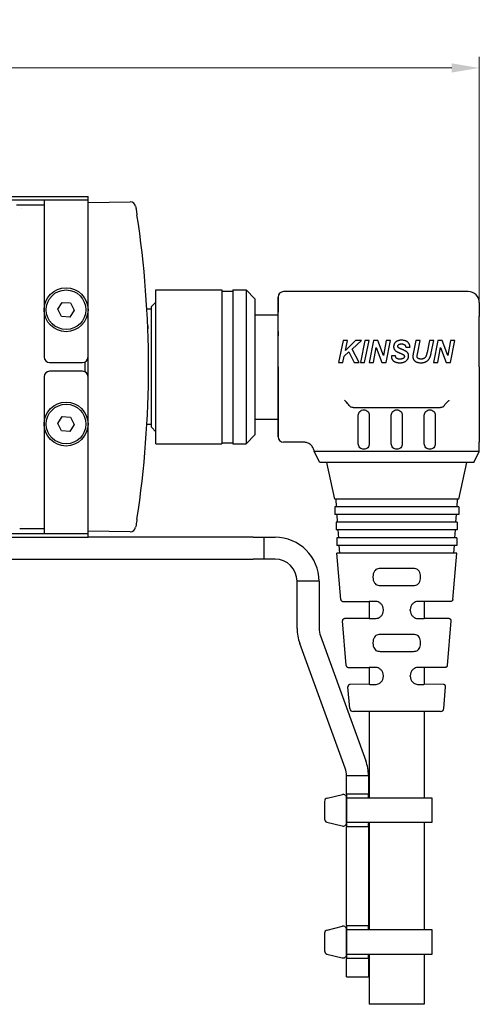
# Model space of a CAD drawing. Header units: millimetres. Extents: x 399 to 6076, y -1991 to 1602.
# Tile 289 of 324: x 5313 to 5355, y 126 to 216. Entities that reach past the tile are written whole.
import ezdxf

# ---------------------------------------------------------------- set-up
doc = ezdxf.new("R2010")
doc.units = ezdxf.units.MM
doc.layers.add('AM_5', color=3, linetype='Continuous', lineweight=25)
doc.layers.add('可見 (ISO)', color=7, linetype='Continuous', lineweight=25)
doc.styles.add('尺寸標註', font='romans.shx', dxfattribs={"bigfont": 'CHINESET.SHX'})
doc.dimstyles.new('CNS1$0', dxfattribs={"dimtxt": 2.5, "dimasz": 2.5, "dimexe": 1, "dimexo": 1, "dimgap": 1.5, "dimtad": 1, "dimtoh": 1, "dimdec": 1, "dimdsep": 46, "dimtxsty": '尺寸標註', "dimcen": 0, "dimclrd": 2, "dimclre": 2, "dimclrt": 1, "dimadec": 0, "dimazin": 2, "dimtp": 0.1, "dimtm": 0.1, "dimtfac": 0.71, "dimtdec": 1, "dimtmove": 0, "dimatfit": 0, "dimfxl": 0, "dimlwd": 13, "dimlwe": 13, "dimarcsym": 0})

# ---------------------------------------------------------------- blocks, each defined once
blk = doc.blocks.new('*D468')
at = {"layer": 'AM_5', "color": 2, "lineweight": 13}
for p, q in [((5237.634, 185.083), (5237.634, 212.283)), ((5355.154, 188.78), (5355.154, 212.283)), ((5240.134, 211.283), (5352.654, 211.283))]:
    blk.add_line(p, q, dxfattribs=at)
at = {"layer": 'AM_5', "color": 2}
for points in [[(5240.134, 211.7), (5240.134, 210.867), (5237.634, 211.283)], [(5352.654, 211.7), (5352.654, 210.867), (5355.154, 211.283)]]:
    blk.add_solid(points, dxfattribs=at)
at = {"layer": 'Defpoints', "color": 0}
for p in [(5355.154, 211.283), (5355.154, 187.78), (5237.634, 184.083)]:
    blk.add_point(p, dxfattribs=at)
at = {"layer": 'AM_5', "color": 1, "insert": (5296.394, 214.033), "char_height": 2.5, "attachment_point": 5, "style": '尺寸標註'}
blk.add_mtext('117.5', dxfattribs=at)

msp = doc.modelspace()

# ---------------------------------------------------------------- linework, layer by layer
for p, q in [((5341.322, 144.838), (5342.722, 145.183)), ((5341.08, 144.544), (5341.08, 142.944)), ((5343.08, 144.889), (5343.08, 142.599)), ((5341.296, 142.656), (5342.696, 142.311)), ((5341.322, 132.838), (5342.722, 133.183)), ((5343.08, 132.889), (5343.08, 130.599)), ((5341.08, 132.544), (5341.08, 130.944)), ((5341.296, 130.656), (5342.696, 130.311))]:
    msp.add_line(p, q)
for points in [[(5343.08, 144.846), (5343.08, 142.642), (5350.874, 142.642), (5350.874, 144.846)], [(5343.08, 132.846), (5343.08, 130.642), (5350.874, 130.642), (5350.874, 132.846)]]:
    msp.add_lwpolyline(points, close=True)
for centre, start, end in [((5342.78, 144.889), 0, 101.30993), ((5341.38, 144.544), 101.30993, 180), ((5341.38, 142.944), 180, 253.67936), ((5342.78, 142.599), 253.67936, 0), ((5341.38, 132.544), 101.30993, 180), ((5342.78, 132.889), 0, 101.30993), ((5341.38, 130.944), 180, 253.67936), ((5342.78, 130.599), 253.67936, 0)]:
    msp.add_arc(centre, 0.3, start, end)
at = {"layer": '可見 (ISO)'}
for p, q in [((5247.584, 199.583), (5319.584, 199.583)), ((5251.584, 199.283), (5315.584, 199.283)), ((5315.584, 199.283), (5319.584, 199.283)), ((5315.584, 199.283), (5315.584, 197.683)), ((5319.584, 199.283), (5319.584, 199.583)), ((5319.584, 197.683), (5319.584, 199.283)), ((5319.584, 199.033), (5323.41, 199.1)), ((5313.37, 198.833), (5315.584, 198.833)), ((5313.5, 198.483), (5313.5, 198.483)), ((5315.584, 197.683), (5315.584, 184.983)), ((5319.584, 184.983), (5319.584, 197.683)), ((5325.754, 177.083), (5325.754, 191.083)), ((5325.754, 191.083), (5331.754, 191.083)), ((5331.754, 191.083), (5331.754, 177.083)), ((5331.754, 190.983), (5332.754, 190.983)), ((5332.754, 191.083), (5332.754, 177.083)), ((5332.754, 191.083), (5333.949, 191.083)), ((5333.949, 191.083), (5333.949, 177.083)), ((5334.754, 190.278), (5333.949, 191.083)), ((5354.154, 190.933), (5337.354, 190.933)), ((5316.834, 189.325), (5317.245, 189.953)), ((5317.245, 189.953), (5317.994, 189.912)), ((5325.354, 189.583), (5325.754, 189.983)), ((5334.754, 190.278), (5334.754, 177.888)), ((5336.854, 190.433), (5336.854, 189.049)), ((5336.854, 189.049), (5336.854, 190.433)), ((5355.154, 189.933), (5355.154, 188.658)), ((5317.173, 188.655), (5316.834, 189.325)), ((5318.333, 189.242), (5317.923, 188.614)), ((5317.994, 189.912), (5318.333, 189.242)), ((5325.354, 189.333), (5324.933, 189.333)), ((5325.354, 178.583), (5325.354, 189.583)), ((5336.854, 187.293), (5336.854, 189.049)), ((5336.854, 187.293), (5336.854, 189.049)), ((5317.923, 188.614), (5317.173, 188.655)), ((5334.754, 188.833), (5336.854, 188.833)), ((5355.154, 186.902), (5355.154, 188.658)), ((5336.854, 187.293), (5336.854, 186.902)), ((5336.854, 186.902), (5336.854, 187.293)), ((5336.854, 184.083), (5336.854, 186.902)), ((5336.854, 184.083), (5336.854, 186.902)), ((5342.773, 186.483), (5342.367, 184.483)), ((5343.165, 186.483), (5342.773, 186.483)), ((5343.905, 186.483), (5342.983, 185.588)), ((5342.983, 185.588), (5343.165, 186.483)), ((5343.596, 185.709), (5344.443, 186.483)), ((5344.443, 186.483), (5343.905, 186.483)), ((5344.748, 186.483), (5344.341, 184.483)), ((5344.732, 184.483), (5345.139, 186.483)), ((5345.139, 186.483), (5344.748, 186.483)), ((5345.542, 186.483), (5345.136, 184.483)), ((5345.934, 186.483), (5345.542, 186.483)), ((5346.437, 185.124), (5345.934, 186.483)), ((5346.696, 186.483), (5346.437, 185.124)), ((5346.681, 184.483), (5347.087, 186.483)), ((5347.087, 186.483), (5346.696, 186.483)), ((5349.391, 186.483), (5349.175, 185.419)), ((5349.783, 186.483), (5349.391, 186.483)), ((5349.562, 185.39), (5349.783, 186.483)), ((5350.622, 186.483), (5350.4, 185.382)), ((5351.014, 186.483), (5350.622, 186.483)), ((5350.784, 185.349), (5351.014, 186.483)), ((5351.389, 186.483), (5350.982, 184.483)), ((5351.78, 186.483), (5351.389, 186.483)), ((5352.283, 185.124), (5351.78, 186.483)), ((5352.542, 186.483), (5352.283, 185.124)), ((5352.527, 184.483), (5352.933, 186.483)), ((5352.933, 186.483), (5352.542, 186.483)), ((5355.154, 184.083), (5355.154, 186.902)), ((5344.238, 184.483), (5343.596, 185.709)), ((5345.528, 184.483), (5345.788, 185.842)), ((5345.788, 185.842), (5346.29, 184.483)), ((5348.469, 185.868), (5348.854, 185.886)), ((5351.374, 184.483), (5351.635, 185.842)), ((5351.635, 185.842), (5352.136, 184.483)), ((5319.584, 183.183), (5319.584, 184.983)), ((5342.758, 184.483), (5342.876, 185.062)), ((5342.876, 185.062), (5343.3, 185.443)), ((5343.3, 185.443), (5343.777, 184.483)), ((5347.546, 185.099), (5347.161, 185.081)), ((5349.508, 185.125), (5349.562, 185.39)), ((5316.084, 184.483), (5319.084, 184.483)), ((5319.084, 183.683), (5316.084, 183.683)), ((5319.284, 184.525), (5319.284, 183.642)), ((5336.854, 184.083), (5336.854, 177.733)), ((5336.854, 177.733), (5336.854, 184.083)), ((5342.367, 184.483), (5342.758, 184.483)), ((5343.777, 184.483), (5344.238, 184.483)), ((5344.341, 184.483), (5344.732, 184.483)), ((5345.136, 184.483), (5345.528, 184.483)), ((5346.29, 184.483), (5346.681, 184.483)), ((5350.982, 184.483), (5351.374, 184.483)), ((5352.136, 184.483), (5352.527, 184.483)), ((5355.154, 184.083), (5355.154, 179.183)), ((5315.584, 183.183), (5315.584, 170.483)), ((5319.584, 170.483), (5319.584, 183.183)), ((5343.152, 180.789), (5343.152, 180.789)), ((5343.682, 180.383), (5351.625, 180.383)), ((5316.834, 178.925), (5317.245, 179.553)), ((5317.245, 179.553), (5317.994, 179.512)), ((5317.994, 179.512), (5318.333, 178.842)), ((5334.754, 179.333), (5336.854, 179.333)), ((5344.154, 177.083), (5344.154, 179.683)), ((5345.154, 179.683), (5345.154, 177.083)), ((5347.154, 177.083), (5347.154, 179.683)), ((5348.154, 179.683), (5348.154, 177.083)), ((5350.154, 177.083), (5350.154, 179.683)), ((5351.154, 179.683), (5351.154, 177.083)), ((5317.173, 178.255), (5316.834, 178.925)), ((5318.333, 178.842), (5317.923, 178.214)), ((5325.354, 178.833), (5324.933, 178.833)), ((5325.354, 178.583), (5325.754, 178.183)), ((5317.923, 178.214), (5317.173, 178.255)), ((5334.754, 177.888), (5333.949, 177.083)), ((5325.754, 177.083), (5331.754, 177.083)), ((5331.754, 177.183), (5332.754, 177.183)), ((5332.754, 177.083), (5333.949, 177.083)), ((5339.165, 177.233), (5337.354, 177.233)), ((5340.454, 176.602), (5340.454, 176.603)), ((5354.791, 177.304), (5354.791, 177.304)), ((5355.154, 176.383), (5355.154, 177.233)), ((5340.654, 175.383), (5340.154, 176.383)), ((5355.154, 176.383), (5340.276, 176.383)), ((5354.654, 175.383), (5355.154, 176.383)), ((5354.654, 175.383), (5340.654, 175.383)), ((5342.029, 172.043), (5341.279, 175.383)), ((5353.279, 172.043), (5354.029, 175.383)), ((5353.279, 172.043), (5342.029, 172.043)), ((5342.178, 171.343), (5342.129, 172.043)), ((5353.13, 171.343), (5353.179, 172.043)), ((5353.279, 171.343), (5342.029, 171.343)), ((5342.029, 171.343), (5342.029, 170.643)), ((5353.279, 171.343), (5353.279, 170.643)), ((5315.584, 170.483), (5315.584, 168.883)), ((5319.584, 168.883), (5319.584, 170.483)), ((5353.279, 170.643), (5342.029, 170.643)), ((5342.276, 169.943), (5342.227, 170.643)), ((5353.032, 169.943), (5353.081, 170.643)), ((5315.584, 169.333), (5313.37, 169.333)), ((5313.5, 169.683), (5313.5, 169.683)), ((5353.154, 169.943), (5342.154, 169.943)), ((5342.154, 169.943), (5342.154, 169.243)), ((5353.154, 169.943), (5353.154, 169.243)), ((5247.584, 168.583), (5319.584, 168.583)), ((5315.584, 168.883), (5251.584, 168.883)), ((5319.584, 168.883), (5315.584, 168.883)), ((5323.41, 169.067), (5319.584, 169.133)), ((5319.584, 168.583), (5319.584, 168.883)), ((5334.584, 168.583), (5319.584, 168.583)), ((5334.584, 168.583), (5335.584, 168.583)), ((5335.584, 166.583), (5335.584, 168.583)), ((5335.584, 168.583), (5336.584, 168.583)), ((5353.154, 169.243), (5342.154, 169.243)), ((5353.104, 168.543), (5342.204, 168.543)), ((5342.204, 168.543), (5342.204, 167.843)), ((5342.373, 168.543), (5342.324, 169.243)), ((5352.934, 168.543), (5352.983, 169.243)), ((5353.104, 168.543), (5353.104, 167.843)), ((5353.104, 167.843), (5342.204, 167.843)), ((5342.471, 167.143), (5342.422, 167.843)), ((5352.836, 167.143), (5352.885, 167.843)), ((5353.104, 167.143), (5342.204, 167.143)), ((5342.554, 162.928), (5342.204, 167.143)), ((5352.753, 162.928), (5353.104, 167.143)), ((5265.084, 166.583), (5334.584, 166.583)), ((5335.584, 166.583), (5334.584, 166.583)), ((5336.584, 166.583), (5335.584, 166.583)), ((5345.489, 164.979), (5345.489, 164.946)), ((5349.819, 164.946), (5349.819, 164.979)), ((5340.584, 164.583), (5338.584, 164.583)), ((5338.584, 160.289), (5338.584, 164.583)), ((5340.584, 164.583), (5340.584, 160.289)), ((5342.752, 162.744), (5345.154, 162.723)), ((5345.154, 162.723), (5345.154, 161.202)), ((5352.555, 162.744), (5350.154, 162.723)), ((5350.154, 162.723), (5350.154, 161.202)), ((5346.434, 161.926), (5346.434, 161.999)), ((5348.873, 161.918), (5348.873, 161.999)), ((5343.054, 156.923), (5342.718, 160.965)), ((5345.154, 161.202), (5342.915, 161.182)), ((5352.392, 161.182), (5350.154, 161.202)), ((5352.253, 156.923), (5352.59, 160.965)), ((5340.704, 159.605), (5344.839, 148.244)), ((5342.96, 147.56), (5338.825, 158.921)), ((5345.489, 158.979), (5345.489, 158.946)), ((5349.819, 158.946), (5349.819, 158.979)), ((5343.252, 156.74), (5345.154, 156.723)), ((5345.154, 156.723), (5345.154, 155.202)), ((5346.434, 155.926), (5346.434, 155.999)), ((5348.873, 155.926), (5348.873, 155.999)), ((5352.056, 156.74), (5350.154, 156.723)), ((5350.154, 156.723), (5350.154, 155.202)), ((5345.154, 155.202), (5343.414, 155.186)), ((5351.893, 155.186), (5350.154, 155.202)), ((5343.381, 152.998), (5343.217, 154.97)), ((5351.927, 152.998), (5352.091, 154.97)), ((5351.628, 152.722), (5343.68, 152.722)), ((5345.154, 152.722), (5345.154, 144.846)), ((5350.154, 152.722), (5350.154, 144.846)), ((5345.08, 146.876), (5343.08, 146.876)), ((5343.08, 145.544), (5343.08, 146.876)), ((5345.08, 146.876), (5345.08, 145.544)), ((5343.08, 145.244), (5343.08, 145.544)), ((5343.08, 145.244), (5343.08, 144.944)), ((5343.08, 145.244), (5345.08, 145.244)), ((5345.08, 145.544), (5345.08, 145.244)), ((5345.08, 144.944), (5345.08, 145.244)), ((5343.08, 142.544), (5343.08, 144.944)), ((5345.08, 144.944), (5345.08, 144.846)), ((5343.08, 142.544), (5343.08, 142.244)), ((5345.08, 142.642), (5345.08, 142.544)), ((5345.08, 142.244), (5345.08, 142.544)), ((5345.154, 142.642), (5345.154, 132.846)), ((5350.154, 142.642), (5350.154, 132.846)), ((5345.08, 142.244), (5343.08, 142.244)), ((5343.08, 141.944), (5343.08, 142.244)), ((5343.08, 133.544), (5343.08, 141.944)), ((5345.08, 142.244), (5345.08, 141.944)), ((5345.08, 141.944), (5345.08, 133.544)), ((5343.08, 133.244), (5343.08, 133.544)), ((5345.08, 133.544), (5345.08, 133.244)), ((5343.08, 133.244), (5345.08, 133.244)), ((5343.08, 133.244), (5343.08, 132.944)), ((5343.08, 130.544), (5343.08, 132.944)), ((5345.08, 132.944), (5345.08, 133.244)), ((5345.08, 132.944), (5345.08, 132.846)), ((5343.08, 130.544), (5343.08, 130.244)), ((5345.08, 130.244), (5343.08, 130.244)), ((5343.08, 129.944), (5343.08, 130.244)), ((5343.08, 129.581), (5343.08, 129.944)), ((5345.08, 130.642), (5345.08, 130.544)), ((5345.08, 130.244), (5345.08, 130.544)), ((5345.08, 130.244), (5345.08, 129.944)), ((5345.08, 129.944), (5345.08, 129.581)), ((5345.154, 130.642), (5345.154, 126.083)), ((5350.154, 130.642), (5350.154, 126.083)), ((5343.08, 128.581), (5343.08, 129.581)), ((5345.08, 129.581), (5345.08, 128.581)), ((5343.08, 128.581), (5345.08, 128.581)), ((5350.154, 126.083), (5345.154, 126.083))]:
    msp.add_line(p, q, dxfattribs=at)
for centre, radius in [((5317.584, 189.283), 2), ((5317.584, 189.283), 1.8), ((5317.584, 178.883), 2), ((5317.584, 178.883), 1.8)]:
    msp.add_circle(centre, radius, dxfattribs=at)
for centre, radius, start, end in [((5323.418, 198.6), 0.5, 9.17938, 91), ((5337.354, 190.433), 0.5, 90, 180), ((5354.154, 189.933), 1, 0, 90), ((5316.084, 184.983), 0.5, 180, 270), ((5319.084, 184.983), 0.5, 270, 0), ((5316.084, 183.183), 0.5, 90, 180), ((5319.084, 183.183), 0.5, 0, 90), ((5337.354, 177.733), 0.5, 180, 270), ((5323.418, 169.566), 0.5, 269, 350.82062), ((5336.584, 164.583), 4, 0, 90), ((5336.584, 164.583), 2, 0, 90), ((5342.584, 160.289), 4, 180, 200), ((5342.584, 160.289), 2, 180, 200), ((5343.68, 153.022), 0.3, 184.7568, 270), ((5351.628, 153.022), 0.3, 270, 355.2432), ((5341.08, 146.876), 4, 0, 20), ((5341.08, 146.876), 2, 0, 20)]:
    msp.add_arc(centre, radius, start, end, dxfattribs=at)
for centre, major_axis, ratio, start_param, end_param in [((5233.611, 184.083), (0, -91.486), 0.999849, 1.418882, 1.72271), ((5347.654, 165.702), (2.5, 0), 0.013964, 0.920346, 2.221246), ((5347.654, 164.223), (-2.5, 0), 0.013964, 0.920346, 2.221246), ((5347.654, 162.702), (-2.5, 0.022), 0.013962, 5.621312, 6.283322), ((5347.654, 162.702), (2.5, 0.022), 0.013962, 6.283049, 6.945058), ((5347.654, 161.223), (-2.5, -0.022), 0.013962, 6.283049, 6.945058), ((5347.654, 161.223), (-2.5, 0.022), 0.017454, 2.47973, 3.141745), ((5347.654, 159.702), (2.5, 0), 0.013964, 0.920346, 2.221246), ((5347.654, 158.223), (-2.5, 0), 0.013964, 0.920346, 2.221246), ((5347.654, 156.702), (-2.5, 0.022), 0.013962, 5.621312, 6.283322), ((5347.654, 156.702), (2.5, 0.022), 0.013962, 6.283049, 6.945058), ((5347.654, 155.223), (-2.5, -0.022), 0.013962, 6.283049, 6.945058), ((5347.654, 155.223), (2.5, -0.022), 0.013962, 5.621312, 6.283322)]:
    msp.add_ellipse(centre, major_axis=major_axis, ratio=ratio, start_param=start_param, end_param=end_param, dxfattribs=at)
for points, knots in [([(5313.093, 198.833), (5313.129, 198.833), (5313.171, 198.833), (5313.258, 198.833), (5313.301, 198.833), (5313.353, 198.833), (5313.362, 198.833), (5313.37, 198.833)], [-0.0448, -0.0448, -0.0448, -0.0448, -0.02032633, -0.02032633, 0, 0, 0.00361115, 0.00361115, 0.00361115, 0.00361115]), ([(5323.912, 198.68), (5323.912, 198.68), (5323.915, 198.66), (5323.921, 198.622), (5323.927, 198.584), (5323.936, 198.528), (5323.947, 198.459), (5323.953, 198.426), (5323.958, 198.391), (5323.964, 198.353), (5323.971, 198.31), (5323.978, 198.264), (5323.986, 198.215), (5323.994, 198.164), (5324.002, 198.11), (5324.011, 198.055), (5324.017, 198.013), (5324.024, 197.971), (5324.03, 197.928)], [0, 0, 0, 0, 0.000294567, 0.000294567, 0.000294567, 0.000589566, 0.000589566, 0.000589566, 0.000727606, 0.000727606, 0.000727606, 0.00088555, 0.00088555, 0.00088555, 0.00105361, 0.00105361, 0.00105361, 0.001181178, 0.001181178, 0.001181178, 0.001181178]), ([(5324.578, 193.689), (5324.578, 193.689), (5324.578, 193.689), (5324.578, 193.689), (5324.578, 193.689), (5324.578, 193.689)], [0, 0, 0, 0, 0.001977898, 0.001977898, 0.002252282, 0.002252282, 0.002252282, 0.002252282]), ([(5324.609, 193.388), (5324.609, 193.388), (5324.609, 193.387), (5324.609, 193.387), (5324.609, 193.387), (5324.609, 193.387)], [0, 0, 0, 0, 0.001979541, 0.001979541, 0.002248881, 0.002248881, 0.002248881, 0.002248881]), ([(5324.824, 190.978), (5324.824, 190.977), (5324.824, 190.977), (5324.824, 190.976), (5324.824, 190.974), (5324.824, 190.973), (5324.824, 190.972), (5324.824, 190.972), (5324.824, 190.972), (5324.824, 190.972), (5324.824, 190.972), (5324.824, 190.972), (5324.824, 190.972), (5324.824, 190.972), (5324.824, 190.972), (5324.824, 190.972)], [0.0364476, 0.0364476, 0.0364476, 0.0364476, 0.04496256, 0.04496256, 0.05779332, 0.05779332, 0.06019899, 0.06019899, 0.06065005, 0.06065005, 0.0608192, 0.0608192, 0.06088263, 0.06088263, 0.06090243, 0.06090243, 0.06090243, 0.06090243]), ([(5348.087, 186.509), (5348.059, 186.509), (5348.004, 186.508), (5347.924, 186.5), (5347.849, 186.487), (5347.779, 186.469), (5347.714, 186.445), (5347.655, 186.417), (5347.6, 186.383), (5347.551, 186.344), (5347.508, 186.301), (5347.47, 186.256), (5347.438, 186.208), (5347.412, 186.156), (5347.391, 186.102), (5347.377, 186.046), (5347.368, 185.987), (5347.367, 185.946), (5347.367, 185.926)], [0, 0, 0, 0, 0.000084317, 0.000164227, 0.00023926, 0.000310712, 0.000378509, 0.000443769, 0.000506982, 0.000568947, 0.000629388, 0.000687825, 0.000745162, 0.000801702, 0.000858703, 0.000916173, 0.000975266, 0.001036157, 0.001036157, 0.001036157, 0.001036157]), ([(5348.854, 185.886), (5348.852, 185.909), (5348.847, 185.954), (5348.835, 186.02), (5348.815, 186.082), (5348.792, 186.141), (5348.762, 186.196), (5348.727, 186.248), (5348.686, 186.296), (5348.639, 186.34), (5348.588, 186.38), (5348.531, 186.414), (5348.469, 186.444), (5348.403, 186.468), (5348.331, 186.486), (5348.254, 186.499), (5348.172, 186.507), (5348.116, 186.508), (5348.087, 186.509)], [0, 0, 0, 0, 0.000068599, 0.000134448, 0.000198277, 0.000260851, 0.000322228, 0.00038358, 0.000446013, 0.000509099, 0.00057349, 0.000638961, 0.000706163, 0.000776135, 0.0008494, 0.000926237, 0.0010071, 0.001092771, 0.001092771, 0.001092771, 0.001092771]), ([(5347.367, 185.926), (5347.367, 185.903), (5347.369, 185.857), (5347.381, 185.791), (5347.401, 185.73), (5347.43, 185.674), (5347.465, 185.622), (5347.507, 185.576), (5347.554, 185.534), (5347.599, 185.504), (5347.639, 185.482), (5347.673, 185.463), (5347.712, 185.444), (5347.754, 185.423), (5347.801, 185.402), (5347.852, 185.379), (5347.907, 185.356), (5347.964, 185.332), (5348.021, 185.308), (5348.073, 185.286), (5348.119, 185.265), (5348.16, 185.246), (5348.194, 185.229), (5348.223, 185.214), (5348.246, 185.2), (5348.258, 185.191), (5348.264, 185.186)], [0, 0, 0, 0, 0.000069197, 0.000134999, 0.000198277, 0.000260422, 0.000322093, 0.000383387, 0.000445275, 0.000509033, 0.000543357, 0.000582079, 0.000624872, 0.000671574, 0.00072257, 0.000777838, 0.000837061, 0.000900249, 0.000962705, 0.001018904, 0.001069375, 0.001113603, 0.001151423, 0.001183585, 0.001210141, 0.001230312, 0.001230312, 0.001230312, 0.001230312]), ([(5347.751, 185.967), (5347.752, 185.982), (5347.754, 186.01), (5347.769, 186.051), (5347.793, 186.087), (5347.822, 186.113), (5347.849, 186.131), (5347.873, 186.143), (5347.9, 186.153), (5347.931, 186.161), (5347.965, 186.168), (5348.002, 186.172), (5348.042, 186.175), (5348.07, 186.175), (5348.084, 186.176)], [0, 0, 0, 0, 0.000043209, 0.0000847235, 0.0001268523, 0.0001724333, 0.0001973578, 0.0002240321, 0.0002528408, 0.0002841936, 0.0003181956, 0.000355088, 0.0003949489, 0.000437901, 0.000437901, 0.000437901, 0.000437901]), ([(5347.82, 185.827), (5347.81, 185.836), (5347.789, 185.855), (5347.767, 185.889), (5347.754, 185.927), (5347.752, 185.954), (5347.751, 185.967)], [0, 0, 0, 0, 0.0000418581, 0.0000811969, 0.0001198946, 0.0001602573, 0.0001602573, 0.0001602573, 0.0001602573]), ([(5348.126, 185.672), (5348.107, 185.68), (5348.071, 185.696), (5348.02, 185.718), (5347.974, 185.739), (5347.933, 185.759), (5347.897, 185.778), (5347.867, 185.795), (5347.841, 185.811), (5347.827, 185.822), (5347.82, 185.827)], [0, 0, 0, 0, 0.0000614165, 0.0001174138, 0.0001681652, 0.0002136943, 0.0002540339, 0.0002890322, 0.0003189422, 0.0003438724, 0.0003438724, 0.0003438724, 0.0003438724]), ([(5348.084, 186.176), (5348.099, 186.175), (5348.128, 186.175), (5348.169, 186.171), (5348.208, 186.165), (5348.244, 186.157), (5348.277, 186.145), (5348.308, 186.132), (5348.335, 186.115), (5348.36, 186.097), (5348.383, 186.076), (5348.402, 186.052), (5348.419, 186.027), (5348.435, 186), (5348.447, 185.97), (5348.457, 185.938), (5348.464, 185.904), (5348.468, 185.88), (5348.469, 185.868)], [0, 0, 0, 0, 0.0000440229, 0.0000850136, 0.0001239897, 0.0001602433, 0.0001949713, 0.0002279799, 0.0002594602, 0.0002900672, 0.0003200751, 0.0003501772, 0.0003804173, 0.0004113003, 0.0004429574, 0.0004761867, 0.0005107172, 0.0005467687, 0.0005467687, 0.0005467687, 0.0005467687]), ([(5348.58, 185.434), (5348.571, 185.442), (5348.55, 185.46), (5348.513, 185.486), (5348.468, 185.512), (5348.416, 185.542), (5348.355, 185.572), (5348.286, 185.604), (5348.209, 185.638), (5348.155, 185.661), (5348.126, 185.672)], [0, 0, 0, 0, 0.0000369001, 0.0000813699, 0.0001331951, 0.0001931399, 0.000261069, 0.0003370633, 0.0004209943, 0.0005132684, 0.0005132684, 0.0005132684, 0.0005132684]), ([(5347.161, 185.081), (5347.161, 185.066), (5347.161, 185.036), (5347.163, 184.992), (5347.168, 184.95), (5347.176, 184.909), (5347.186, 184.869), (5347.199, 184.83), (5347.214, 184.793), (5347.232, 184.757), (5347.253, 184.722), (5347.278, 184.69), (5347.306, 184.659), (5347.338, 184.631), (5347.372, 184.604), (5347.411, 184.58), (5347.453, 184.557), (5347.498, 184.536), (5347.545, 184.518), (5347.596, 184.502), (5347.648, 184.488), (5347.702, 184.477), (5347.759, 184.468), (5347.817, 184.462), (5347.878, 184.458), (5347.919, 184.458), (5347.94, 184.458)], [0, 0, 0, 0, 0.000044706, 0.000087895, 0.000130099, 0.00017161, 0.000212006, 0.000252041, 0.000291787, 0.000331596, 0.000371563, 0.000411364, 0.000451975, 0.000493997, 0.000537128, 0.000582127, 0.000629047, 0.0006779, 0.000728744, 0.000780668, 0.000833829, 0.000888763, 0.00094477, 0.001003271, 0.001063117, 0.001125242, 0.001125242, 0.001125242, 0.001125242]), ([(5347.611, 184.882), (5347.607, 184.887), (5347.597, 184.898), (5347.585, 184.917), (5347.575, 184.94), (5347.566, 184.965), (5347.559, 184.994), (5347.553, 185.026), (5347.548, 185.061), (5347.547, 185.086), (5347.546, 185.099)], [0, 0, 0, 0, 0.0000205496, 0.0000424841, 0.0000670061, 0.0000936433, 0.0001231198, 0.000155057, 0.0001902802, 0.0002285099, 0.0002285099, 0.0002285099, 0.0002285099]), ([(5347.951, 184.791), (5347.931, 184.791), (5347.893, 184.792), (5347.838, 184.796), (5347.788, 184.803), (5347.743, 184.813), (5347.703, 184.826), (5347.667, 184.841), (5347.637, 184.86), (5347.62, 184.875), (5347.611, 184.882)], [0, 0, 0, 0, 0.000059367, 0.0001144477, 0.0001646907, 0.0002107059, 0.0002528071, 0.0002914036, 0.0003268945, 0.0003602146, 0.0003602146, 0.0003602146, 0.0003602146]), ([(5347.94, 184.458), (5347.97, 184.458), (5348.029, 184.459), (5348.114, 184.468), (5348.194, 184.482), (5348.269, 184.502), (5348.339, 184.529), (5348.404, 184.56), (5348.464, 184.598), (5348.518, 184.641), (5348.567, 184.688), (5348.609, 184.738), (5348.645, 184.791), (5348.675, 184.846), (5348.697, 184.903), (5348.714, 184.963), (5348.724, 185.025), (5348.725, 185.067), (5348.725, 185.089)], [0, 0, 0, 0, 0.000088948, 0.000173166, 0.000253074, 0.00032956, 0.000402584, 0.000473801, 0.000543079, 0.000611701, 0.000678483, 0.000743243, 0.000805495, 0.000866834, 0.000927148, 0.00098783, 0.001049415, 0.001112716, 0.001112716, 0.001112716, 0.001112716]), ([(5348.341, 185.037), (5348.34, 185.029), (5348.34, 185.012), (5348.336, 184.988), (5348.329, 184.965), (5348.318, 184.942), (5348.305, 184.921), (5348.289, 184.9), (5348.27, 184.881), (5348.249, 184.862), (5348.224, 184.846), (5348.195, 184.83), (5348.163, 184.818), (5348.128, 184.808), (5348.088, 184.8), (5348.046, 184.795), (5348, 184.792), (5347.968, 184.791), (5347.951, 184.791)], [0, 0, 0, 0, 0.0000247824, 0.0000490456, 0.0000732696, 0.0000973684, 0.0001226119, 0.0001479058, 0.000174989, 0.0002032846, 0.0002331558, 0.0002647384, 0.0002989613, 0.0003354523, 0.0003753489, 0.000417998, 0.0004639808, 0.0005134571, 0.0005134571, 0.0005134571, 0.0005134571]), ([(5348.264, 185.186), (5348.275, 185.176), (5348.298, 185.156), (5348.323, 185.12), (5348.338, 185.08), (5348.34, 185.051), (5348.341, 185.037)], [0, 0, 0, 0, 0.0000462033, 0.0000891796, 0.0001307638, 0.0001732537, 0.0001732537, 0.0001732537, 0.0001732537]), ([(5348.725, 185.089), (5348.725, 185.106), (5348.724, 185.14), (5348.717, 185.189), (5348.706, 185.236), (5348.69, 185.281), (5348.669, 185.323), (5348.644, 185.363), (5348.615, 185.401), (5348.592, 185.423), (5348.58, 185.434)], [0, 0, 0, 0, 0.0000518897, 0.0001017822, 0.0001497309, 0.0001971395, 0.0002440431, 0.0002909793, 0.000338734, 0.0003876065, 0.0003876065, 0.0003876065, 0.0003876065]), ([(5349.126, 185.174), (5349.122, 185.153), (5349.114, 185.114), (5349.106, 185.074), (5349.102, 185.055)], [0, 0, 0, 0, 0.0000629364, 0.0001206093, 0.0001206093, 0.0001206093, 0.0001206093]), ([(5349.102, 185.055), (5349.103, 185.034), (5349.104, 184.992), (5349.113, 184.93), (5349.127, 184.872), (5349.149, 184.816), (5349.175, 184.763), (5349.208, 184.714), (5349.246, 184.667), (5349.29, 184.624), (5349.34, 184.585), (5349.395, 184.55), (5349.456, 184.522), (5349.522, 184.498), (5349.593, 184.48), (5349.669, 184.467), (5349.75, 184.459), (5349.806, 184.458), (5349.834, 184.458)], [0, 0, 0, 0, 0.000063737, 0.000125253, 0.000185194, 0.000243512, 0.00030189, 0.000360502, 0.000420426, 0.000481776, 0.000544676, 0.00060884, 0.000675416, 0.000744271, 0.000816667, 0.000893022, 0.000973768, 0.001059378, 0.001059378, 0.001059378, 0.001059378]), ([(5349.175, 185.419), (5349.172, 185.403), (5349.166, 185.373), (5349.157, 185.329), (5349.15, 185.291), (5349.143, 185.258), (5349.137, 185.23), (5349.133, 185.207), (5349.129, 185.188), (5349.127, 185.178), (5349.126, 185.174)], [0, 0, 0, 0, 0.0000490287, 0.0000931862, 0.0001323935, 0.0001663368, 0.0001949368, 0.0002185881, 0.0002369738, 0.000250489, 0.000250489, 0.000250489, 0.000250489]), ([(5349.49, 185.036), (5349.493, 185.053), (5349.499, 185.082), (5349.505, 185.112), (5349.508, 185.125)], [0, 0, 0, 0, 0.00005028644, 0.00009035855, 0.00009035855, 0.00009035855, 0.00009035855]), ([(5349.856, 184.791), (5349.841, 184.791), (5349.813, 184.792), (5349.772, 184.795), (5349.734, 184.8), (5349.699, 184.808), (5349.666, 184.818), (5349.636, 184.829), (5349.608, 184.843), (5349.583, 184.86), (5349.561, 184.878), (5349.542, 184.897), (5349.526, 184.917), (5349.513, 184.938), (5349.503, 184.961), (5349.495, 184.985), (5349.491, 185.01), (5349.49, 185.027), (5349.49, 185.036)], [0, 0, 0, 0, 0.0000428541, 0.0000834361, 0.0001214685, 0.0001571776, 0.0001911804, 0.0002230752, 0.0002534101, 0.0002828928, 0.0003110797, 0.0003374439, 0.0003631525, 0.0003879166, 0.0004126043, 0.0004370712, 0.0004620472, 0.0004878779, 0.0004878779, 0.0004878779, 0.0004878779]), ([(5349.834, 184.458), (5349.859, 184.458), (5349.906, 184.458), (5349.976, 184.464), (5350.042, 184.472), (5350.105, 184.484), (5350.165, 184.499), (5350.222, 184.518), (5350.275, 184.54), (5350.325, 184.565), (5350.372, 184.594), (5350.416, 184.624), (5350.457, 184.657), (5350.496, 184.69), (5350.53, 184.727), (5350.562, 184.765), (5350.59, 184.806), (5350.616, 184.849), (5350.64, 184.895), (5350.663, 184.946), (5350.685, 185.001), (5350.706, 185.061), (5350.727, 185.127), (5350.747, 185.196), (5350.766, 185.271), (5350.778, 185.323), (5350.784, 185.349)], [0, 0, 0, 0, 0.000072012, 0.000141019, 0.000207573, 0.000271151, 0.000332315, 0.000391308, 0.000448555, 0.000504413, 0.00055885, 0.000611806, 0.000663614, 0.000714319, 0.000764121, 0.000813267, 0.000862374, 0.000911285, 0.000962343, 0.001017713, 0.001076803, 0.001140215, 0.001207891, 0.001280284, 0.001356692, 0.001437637, 0.001437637, 0.001437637, 0.001437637]), ([(5350.4, 185.382), (5350.395, 185.361), (5350.385, 185.321), (5350.371, 185.262), (5350.356, 185.209), (5350.342, 185.16), (5350.327, 185.116), (5350.313, 185.076), (5350.298, 185.042), (5350.28, 185.003), (5350.253, 184.959), (5350.215, 184.914), (5350.171, 184.876), (5350.121, 184.845), (5350.064, 184.82), (5350.001, 184.803), (5349.931, 184.793), (5349.881, 184.792), (5349.856, 184.791)], [0, 0, 0, 0, 0.0000646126, 0.0001240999, 0.0001794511, 0.0002300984, 0.0002763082, 0.0003178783, 0.0003549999, 0.0003877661, 0.0004476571, 0.0005055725, 0.0005628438, 0.0006209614, 0.0006812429, 0.0007460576, 0.0008161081, 0.0008926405, 0.0008926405, 0.0008926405, 0.0008926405]), ([(5343.382, 180.504), (5343.344, 180.557), (5343.304, 180.609), (5343.265, 180.657), (5343.245, 180.681), (5343.226, 180.704), (5343.207, 180.726), (5343.197, 180.737), (5343.188, 180.747), (5343.179, 180.758), (5343.174, 180.763), (5343.17, 180.768), (5343.165, 180.773), (5343.16, 180.779), (5343.157, 180.783), (5343.152, 180.789), (5343.066, 180.885), (5342.974, 180.972), (5342.885, 181.047)], [0, 0, 0, 0, 0.25, 0.25, 0.25, 0.375, 0.375, 0.375, 0.4375, 0.4375, 0.4375, 0.46875, 0.46875, 0.46875, 0.5, 0.5, 0.5, 0.9999987, 0.9999987, 0.9999987, 0.9999987]), ([(5351.926, 180.504), (5351.993, 180.599), (5352.071, 180.696), (5352.23, 180.87), (5352.308, 180.947), (5352.399, 181.027), (5352.41, 181.037), (5352.422, 181.047)], [0.00000157, 0.00000157, 0.00000157, 0.00000157, 0.03773377, 0.03773377, 0.07068367, 0.07068367, 0.07542641, 0.07542641, 0.07542641, 0.07542641]), ([(5343.682, 180.383), (5343.628, 180.383), (5343.571, 180.389), (5343.492, 180.415), (5343.465, 180.428), (5343.418, 180.461), (5343.398, 180.48), (5343.382, 180.504)], [0.00000446, 0.00000446, 0.00000446, 0.00000446, 0.01927083, 0.01927083, 0.02954111, 0.02954111, 0.03887318, 0.03887318, 0.03887318, 0.03887318]), ([(5344.154, 179.683), (5344.154, 179.746), (5344.166, 179.812), (5344.215, 179.933), (5344.252, 179.987), (5344.339, 180.077), (5344.396, 180.117), (5344.522, 180.17), (5344.59, 180.183), (5344.716, 180.183), (5344.783, 180.171), (5344.908, 180.119), (5344.966, 180.079), (5345.054, 179.989), (5345.092, 179.933), (5345.141, 179.812), (5345.154, 179.746), (5345.154, 179.683)], [0.1577208, 0.1577208, 0.1577208, 0.1577208, 0.1765177, 0.1765177, 0.1953147, 0.1953147, 0.2162376, 0.2162376, 0.2371605, 0.2371605, 0.2575671, 0.2575671, 0.2779737, 0.2779737, 0.2967076, 0.2967076, 0.3154415, 0.3154415, 0.3154415, 0.3154415]), ([(5347.154, 179.683), (5347.154, 179.746), (5347.166, 179.813), (5347.217, 179.936), (5347.256, 179.992), (5347.345, 180.081), (5347.401, 180.12), (5347.524, 180.171), (5347.591, 180.183), (5347.716, 180.183), (5347.783, 180.171), (5347.907, 180.12), (5347.963, 180.081), (5348.052, 179.992), (5348.09, 179.936), (5348.141, 179.813), (5348.154, 179.746), (5348.154, 179.683)], [0.1507226, 0.1507226, 0.1507226, 0.1507226, 0.169563, 0.169563, 0.1884033, 0.1884033, 0.2072436, 0.2072436, 0.226084, 0.226084, 0.2449243, 0.2449243, 0.2637646, 0.2637646, 0.2826049, 0.2826049, 0.3014453, 0.3014453, 0.3014453, 0.3014453]), ([(5350.154, 179.683), (5350.154, 179.746), (5350.166, 179.812), (5350.216, 179.933), (5350.253, 179.989), (5350.341, 180.079), (5350.399, 180.119), (5350.524, 180.171), (5350.591, 180.183), (5350.718, 180.183), (5350.786, 180.17), (5350.911, 180.117), (5350.969, 180.077), (5351.055, 179.987), (5351.092, 179.933), (5351.141, 179.812), (5351.154, 179.746), (5351.154, 179.683)], [0.1577208, 0.1577208, 0.1577208, 0.1577208, 0.1764547, 0.1764547, 0.1951885, 0.1951885, 0.2155952, 0.2155952, 0.2360018, 0.2360018, 0.2569247, 0.2569247, 0.2778476, 0.2778476, 0.2966445, 0.2966445, 0.3154415, 0.3154415, 0.3154415, 0.3154415]), ([(5351.926, 180.504), (5351.909, 180.48), (5351.889, 180.461), (5351.843, 180.428), (5351.816, 180.415), (5351.737, 180.389), (5351.68, 180.383), (5351.625, 180.383)], [0.0000014, 0.0000014, 0.0000014, 0.0000014, 0.00932853, 0.00932853, 0.01959272, 0.01959272, 0.03886697, 0.03886697, 0.03886697, 0.03886697]), ([(5355.154, 179.183), (5355.154, 179.135), (5355.154, 179.074), (5355.154, 179.001), (5355.154, 178.964), (5355.154, 178.924), (5355.154, 178.88), (5355.154, 178.837), (5355.154, 178.79), (5355.154, 178.741), (5355.154, 178.712), (5355.154, 178.682), (5355.154, 178.652), (5355.154, 178.418), (5355.154, 178.242), (5355.154, 178.125), (5355.154, 178.124), (5355.154, 178.123), (5355.154, 178.12), (5355.154, 177.936), (5355.154, 177.778), (5355.154, 177.646), (5355.154, 177.642), (5355.154, 177.638), (5355.154, 177.633), (5355.154, 177.555), (5355.154, 177.482), (5355.154, 177.416), (5355.154, 177.349), (5355.154, 177.288), (5355.154, 177.233)], [0, 0, 0, 0, 0.109375, 0.109375, 0.109375, 0.164063, 0.164063, 0.164063, 0.21875, 0.21875, 0.21875, 0.25, 0.25, 0.25, 0.496094, 0.496094, 0.496094, 0.5, 0.5, 0.5, 0.742188, 0.742188, 0.742188, 0.75, 0.75, 0.75, 0.875, 0.875, 0.875, 1, 1, 1, 1]), ([(5324.824, 177.193), (5324.824, 177.191), (5324.824, 177.191), (5324.824, 177.19), (5324.824, 177.189), (5324.824, 177.189), (5324.824, 177.189), (5324.824, 177.189)], [0, 0, 0, 0, 0.01125172, 0.01125172, 0.01705117, 0.01705117, 0.01808038, 0.01808038, 0.01808038, 0.01808038]), ([(5340.154, 176.383), (5340.138, 176.49), (5340.103, 176.595), (5340.004, 176.787), (5339.938, 176.877), (5339.782, 177.027), (5339.691, 177.091), (5339.495, 177.183), (5339.388, 177.214), (5339.242, 177.231), (5339.204, 177.233), (5339.165, 177.233)], [0, 0, 0, 0, 0.0323509, 0.0323509, 0.0648619, 0.0648619, 0.0973671, 0.0973671, 0.1298724, 0.1298724, 0.1414389, 0.1414389, 0.1414389, 0.1414389]), ([(5345.154, 177.083), (5345.154, 177.02), (5345.141, 176.952), (5345.089, 176.829), (5345.051, 176.773), (5344.962, 176.684), (5344.904, 176.646), (5344.781, 176.595), (5344.715, 176.583), (5344.591, 176.583), (5344.525, 176.596), (5344.402, 176.646), (5344.345, 176.684), (5344.257, 176.773), (5344.219, 176.828), (5344.167, 176.951), (5344.154, 177.019), (5344.154, 177.083)], [0, 0, 0, 0, 0.0190995, 0.0190995, 0.038199, 0.038199, 0.0582407, 0.0582407, 0.0782824, 0.0782824, 0.0986672, 0.0986672, 0.1190519, 0.1190519, 0.1383901, 0.1383901, 0.1577282, 0.1577282, 0.1577282, 0.1577282]), ([(5348.154, 177.083), (5348.154, 177.02), (5348.141, 176.954), (5348.09, 176.83), (5348.052, 176.774), (5347.963, 176.685), (5347.907, 176.647), (5347.783, 176.596), (5347.716, 176.583), (5347.591, 176.583), (5347.524, 176.596), (5347.401, 176.647), (5347.345, 176.685), (5347.256, 176.774), (5347.217, 176.83), (5347.166, 176.954), (5347.154, 177.02), (5347.154, 177.083)], [0, 0, 0, 0, 0.0188403, 0.0188403, 0.0376807, 0.0376807, 0.056521, 0.056521, 0.0753613, 0.0753613, 0.0942016, 0.0942016, 0.113042, 0.113042, 0.1318823, 0.1318823, 0.1507226, 0.1507226, 0.1507226, 0.1507226]), ([(5351.154, 177.083), (5351.154, 177.019), (5351.14, 176.951), (5351.089, 176.828), (5351.05, 176.773), (5350.962, 176.684), (5350.905, 176.646), (5350.782, 176.596), (5350.716, 176.583), (5350.592, 176.583), (5350.526, 176.595), (5350.403, 176.646), (5350.346, 176.684), (5350.257, 176.773), (5350.218, 176.829), (5350.167, 176.952), (5350.154, 177.02), (5350.154, 177.083)], [0, 0, 0, 0, 0.0193382, 0.0193382, 0.0386763, 0.0386763, 0.0590611, 0.0590611, 0.0794458, 0.0794458, 0.0994875, 0.0994875, 0.1195292, 0.1195292, 0.1386287, 0.1386287, 0.1577282, 0.1577282, 0.1577282, 0.1577282]), ([(5324.609, 174.779), (5324.609, 174.779), (5324.609, 174.779), (5324.609, 174.779), (5324.609, 174.779), (5324.609, 174.779)], [0.029915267, 0.029915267, 0.029915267, 0.029915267, 0.030198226, 0.030198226, 0.032049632, 0.032049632, 0.032049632, 0.032049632]), ([(5324.578, 174.477), (5324.578, 174.477), (5324.578, 174.477), (5324.578, 174.477), (5324.578, 174.477), (5324.578, 174.477)], [0.029850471, 0.029850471, 0.029850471, 0.029850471, 0.030340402, 0.030340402, 0.031995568, 0.031995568, 0.031995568, 0.031995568]), ([(5324.03, 170.239), (5324.015, 170.14), (5324, 170.043), (5323.986, 169.952), (5323.972, 169.862), (5323.959, 169.779), (5323.948, 169.709), (5323.925, 169.57), (5323.912, 169.487), (5323.912, 169.487)], [0, 0, 0, 0, 0.000295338, 0.000295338, 0.000295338, 0.000590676, 0.000590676, 0.000590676, 0.001181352, 0.001181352, 0.001181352, 0.001181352]), ([(5346.14, 165.729), (5346.005, 165.728), (5345.862, 165.699), (5345.707, 165.599), (5345.651, 165.542), (5345.573, 165.42), (5345.541, 165.342), (5345.499, 165.167), (5345.489, 165.071), (5345.489, 164.979)], [0.447549, 0.447549, 0.447549, 0.447549, 0.4977934, 0.4977934, 0.5248525, 0.5248525, 0.5522064, 0.5522064, 0.5795602, 0.5795602, 0.5795602, 0.5795602]), ([(5345.489, 164.946), (5345.489, 164.854), (5345.499, 164.758), (5345.541, 164.583), (5345.573, 164.505), (5345.651, 164.383), (5345.707, 164.326), (5345.862, 164.226), (5346.005, 164.197), (5346.14, 164.196)], [0.5795602, 0.5795602, 0.5795602, 0.5795602, 0.606914, 0.606914, 0.6342679, 0.6342679, 0.661327, 0.661327, 0.7115715, 0.7115715, 0.7115715, 0.7115715]), ([(5349.819, 164.979), (5349.819, 165.071), (5349.809, 165.167), (5349.767, 165.342), (5349.734, 165.42), (5349.657, 165.542), (5349.6, 165.599), (5349.445, 165.699), (5349.302, 165.728), (5349.168, 165.729)], [0, 0, 0, 0, 0.0273538, 0.0273538, 0.0547077, 0.0547077, 0.0817668, 0.0817668, 0.1320113, 0.1320113, 0.1320113, 0.1320113]), ([(5349.168, 164.196), (5349.302, 164.197), (5349.445, 164.226), (5349.6, 164.326), (5349.657, 164.383), (5349.734, 164.505), (5349.767, 164.583), (5349.809, 164.758), (5349.819, 164.854), (5349.819, 164.946)], [1.0271092, 1.0271092, 1.0271092, 1.0271092, 1.0773536, 1.0773536, 1.1044127, 1.1044127, 1.1317666, 1.1317666, 1.1591204, 1.1591204, 1.1591204, 1.1591204]), ([(5342.554, 162.928), (5342.556, 162.904), (5342.563, 162.881), (5342.584, 162.836), (5342.599, 162.815), (5342.637, 162.78), (5342.659, 162.767), (5342.705, 162.749), (5342.728, 162.745), (5342.752, 162.744)], [0, 0, 0, 0, 0.00711713, 0.00711713, 0.01483349, 0.01483349, 0.02254967, 0.02254967, 0.02966712, 0.02966712, 0.02966712, 0.02966712]), ([(5346.434, 161.999), (5346.434, 162.09), (5346.416, 162.187), (5346.347, 162.361), (5346.295, 162.439), (5346.184, 162.56), (5346.11, 162.616), (5345.927, 162.715), (5345.787, 162.741), (5345.682, 162.74)], [0, 0, 0, 0, 0.0273214, 0.0273214, 0.0546428, 0.0546428, 0.0815839, 0.0815839, 0.1323359, 0.1323359, 0.1323359, 0.1323359]), ([(5349.626, 162.74), (5349.521, 162.741), (5349.381, 162.715), (5349.197, 162.616), (5349.123, 162.56), (5349.012, 162.439), (5348.961, 162.361), (5348.891, 162.187), (5348.873, 162.09), (5348.873, 161.999)], [0.4472991, 0.4472991, 0.4472991, 0.4472991, 0.4980511, 0.4980511, 0.5249922, 0.5249922, 0.5523136, 0.5523136, 0.579635, 0.579635, 0.579635, 0.579635]), ([(5352.753, 162.928), (5352.751, 162.904), (5352.745, 162.881), (5352.724, 162.836), (5352.709, 162.815), (5352.671, 162.78), (5352.649, 162.767), (5352.603, 162.749), (5352.579, 162.745), (5352.555, 162.744)], [-0.02966708, -0.02966708, -0.02966708, -0.02966708, -0.02254998, -0.02254998, -0.01483365, -0.01483365, -0.0071175, -0.0071175, -0.00000007, -0.00000007, -0.00000007, -0.00000007]), ([(5345.682, 161.185), (5345.787, 161.184), (5345.927, 161.21), (5346.111, 161.31), (5346.185, 161.365), (5346.296, 161.486), (5346.347, 161.564), (5346.416, 161.739), (5346.434, 161.835), (5346.434, 161.926)], [1.026939, 1.026939, 1.026939, 1.026939, 1.0777476, 1.0777476, 1.1047295, 1.1047295, 1.1319998, 1.1319998, 1.15927, 1.15927, 1.15927, 1.15927]), ([(5348.873, 161.918), (5348.873, 161.827), (5348.891, 161.731), (5348.96, 161.557), (5349.012, 161.479), (5349.123, 161.358), (5349.197, 161.303), (5349.38, 161.204), (5349.521, 161.178), (5349.626, 161.179)], [0.5796584, 0.5796584, 0.5796584, 0.5796584, 0.6069081, 0.6069081, 0.6341577, 0.6341577, 0.6611202, 0.6611202, 0.7119119, 0.7119119, 0.7119119, 0.7119119]), ([(5342.915, 161.182), (5342.895, 161.182), (5342.875, 161.179), (5342.835, 161.166), (5342.815, 161.155), (5342.776, 161.127), (5342.759, 161.107), (5342.734, 161.066), (5342.726, 161.046), (5342.717, 161.005), (5342.716, 160.985), (5342.718, 160.965)], [-0.03297966, -0.03297966, -0.03297966, -0.03297966, -0.02690514, -0.02690514, -0.02030084, -0.02030084, -0.01244198, -0.01244198, -0.00596311, -0.00596311, -0.00000001, -0.00000001, -0.00000001, -0.00000001]), ([(5352.59, 160.965), (5352.59, 160.966), (5352.591, 160.978), (5352.589, 161.005), (5352.588, 161.015), (5352.581, 161.046), (5352.573, 161.066), (5352.549, 161.107), (5352.531, 161.127), (5352.492, 161.155), (5352.473, 161.166), (5352.432, 161.179), (5352.412, 161.182), (5352.392, 161.182)], [0, 0, 0, 0, 0.000291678, 0.000291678, 0.000475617, 0.000475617, 0.000865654, 0.000865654, 0.001338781, 0.001338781, 0.001736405, 0.001736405, 0.002102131, 0.002102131, 0.002102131, 0.002102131]), ([(5346.14, 159.729), (5346.005, 159.728), (5345.862, 159.699), (5345.707, 159.599), (5345.651, 159.542), (5345.573, 159.42), (5345.541, 159.342), (5345.499, 159.167), (5345.489, 159.071), (5345.489, 158.979)], [0.447549, 0.447549, 0.447549, 0.447549, 0.4977934, 0.4977934, 0.5248525, 0.5248525, 0.5522064, 0.5522064, 0.5795602, 0.5795602, 0.5795602, 0.5795602]), ([(5349.819, 158.979), (5349.819, 159.071), (5349.809, 159.167), (5349.767, 159.342), (5349.734, 159.42), (5349.657, 159.542), (5349.6, 159.599), (5349.445, 159.699), (5349.302, 159.728), (5349.168, 159.729)], [0, 0, 0, 0, 0.0273538, 0.0273538, 0.0547077, 0.0547077, 0.0817668, 0.0817668, 0.1320113, 0.1320113, 0.1320113, 0.1320113]), ([(5345.489, 158.946), (5345.489, 158.854), (5345.499, 158.758), (5345.541, 158.583), (5345.573, 158.505), (5345.651, 158.383), (5345.707, 158.326), (5345.862, 158.226), (5346.005, 158.197), (5346.14, 158.196)], [0.5795602, 0.5795602, 0.5795602, 0.5795602, 0.606914, 0.606914, 0.6342679, 0.6342679, 0.661327, 0.661327, 0.7115715, 0.7115715, 0.7115715, 0.7115715]), ([(5349.168, 158.196), (5349.302, 158.197), (5349.445, 158.226), (5349.6, 158.326), (5349.657, 158.383), (5349.734, 158.505), (5349.767, 158.583), (5349.809, 158.758), (5349.819, 158.854), (5349.819, 158.946)], [1.0271092, 1.0271092, 1.0271092, 1.0271092, 1.0773536, 1.0773536, 1.1044127, 1.1044127, 1.1317666, 1.1317666, 1.1591204, 1.1591204, 1.1591204, 1.1591204]), ([(5343.054, 156.923), (5343.056, 156.9), (5343.062, 156.877), (5343.083, 156.832), (5343.099, 156.811), (5343.136, 156.776), (5343.158, 156.762), (5343.204, 156.745), (5343.228, 156.74), (5343.252, 156.74)], [0, 0, 0, 0, 0.00711714, 0.00711714, 0.0148335, 0.0148335, 0.02254968, 0.02254968, 0.02966715, 0.02966715, 0.02966715, 0.02966715]), ([(5352.253, 156.923), (5352.251, 156.9), (5352.245, 156.877), (5352.224, 156.832), (5352.209, 156.811), (5352.171, 156.776), (5352.149, 156.762), (5352.103, 156.745), (5352.079, 156.74), (5352.056, 156.74)], [-0.02966709, -0.02966709, -0.02966709, -0.02966709, -0.02254998, -0.02254998, -0.01483364, -0.01483364, -0.00711749, -0.00711749, -0.00000005, -0.00000005, -0.00000005, -0.00000005]), ([(5346.434, 155.999), (5346.434, 156.09), (5346.416, 156.187), (5346.347, 156.361), (5346.295, 156.439), (5346.184, 156.56), (5346.11, 156.616), (5345.927, 156.715), (5345.787, 156.741), (5345.682, 156.74)], [0, 0, 0, 0, 0.0273214, 0.0273214, 0.0546428, 0.0546428, 0.0815839, 0.0815839, 0.1323359, 0.1323359, 0.1323359, 0.1323359]), ([(5345.682, 155.185), (5345.787, 155.184), (5345.927, 155.21), (5346.111, 155.31), (5346.185, 155.365), (5346.296, 155.486), (5346.347, 155.564), (5346.416, 155.739), (5346.434, 155.835), (5346.434, 155.926)], [1.026939, 1.026939, 1.026939, 1.026939, 1.0777476, 1.0777476, 1.1047295, 1.1047295, 1.1319998, 1.1319998, 1.15927, 1.15927, 1.15927, 1.15927]), ([(5349.626, 156.74), (5349.521, 156.741), (5349.381, 156.715), (5349.197, 156.616), (5349.123, 156.56), (5349.012, 156.439), (5348.961, 156.361), (5348.891, 156.187), (5348.873, 156.09), (5348.873, 155.999)], [0.4472991, 0.4472991, 0.4472991, 0.4472991, 0.4980511, 0.4980511, 0.5249922, 0.5249922, 0.5523136, 0.5523136, 0.579635, 0.579635, 0.579635, 0.579635]), ([(5348.873, 155.926), (5348.873, 155.835), (5348.891, 155.739), (5348.96, 155.564), (5349.012, 155.486), (5349.123, 155.365), (5349.197, 155.31), (5349.38, 155.21), (5349.521, 155.184), (5349.626, 155.185)], [0.579635, 0.579635, 0.579635, 0.579635, 0.6069053, 0.6069053, 0.6341755, 0.6341755, 0.6611574, 0.6611574, 0.7119661, 0.7119661, 0.7119661, 0.7119661]), ([(5343.414, 155.186), (5343.394, 155.186), (5343.374, 155.183), (5343.334, 155.17), (5343.314, 155.16), (5343.276, 155.131), (5343.258, 155.112), (5343.233, 155.071), (5343.225, 155.05), (5343.216, 155.01), (5343.215, 154.99), (5343.217, 154.97)], [-0.03297969, -0.03297969, -0.03297969, -0.03297969, -0.02692074, -0.02692074, -0.02033396, -0.02033396, -0.01247383, -0.01247383, -0.0059781, -0.0059781, 0, 0, 0, 0]), ([(5352.091, 154.97), (5352.092, 154.99), (5352.091, 155.01), (5352.082, 155.05), (5352.074, 155.071), (5352.05, 155.112), (5352.032, 155.131), (5351.993, 155.16), (5351.974, 155.17), (5351.933, 155.183), (5351.913, 155.186), (5351.893, 155.186)], [0, 0, 0, 0, 0.00597787, 0.00597787, 0.01247334, 0.01247334, 0.02033345, 0.02033345, 0.0269205, 0.0269205, 0.03297969, 0.03297969, 0.03297969, 0.03297969])]:
    msp.add_open_spline(points, degree=3, knots=knots, dxfattribs=at)
for points in [[(5325.008, 187.813), (5325.011, 187.721), (5325.015, 187.627), (5325.019, 187.531)], [(5340.276, 176.383), (5340.195, 176.383), (5340.154, 176.383), (5340.154, 176.383)]]:
    msp.add_open_spline(points, degree=3, dxfattribs=at)

# ---------------------------------------------------------------- dimensions: what is measured, and where the dimension line sits
at = {"layer": 'AM_5'}
dim = msp.add_linear_dim(base=(5355.154, 211.283), p1=(5237.634, 184.083), p2=(5355.154, 187.78), dimstyle='CNS1$0', override={"dimpost": '', "dimfxl": 4, "dimarcsym": 1}, dxfattribs=at)
dim.commit()
dim.dimension.update_dxf_attribs({"geometry": '*D468', "text_midpoint": (5296.394, 214.033)})

doc.saveas('drawing.dxf')
